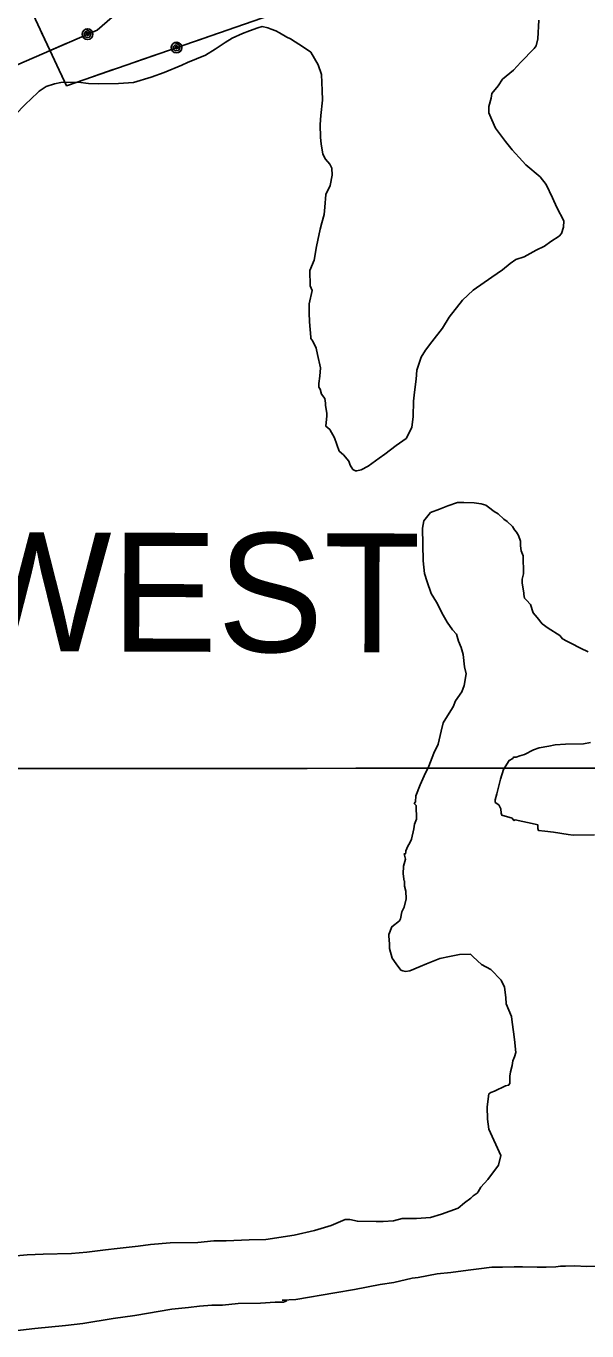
# Model space of a CAD drawing. Extents: x 3250478 to 3288318, y 788638 to 816472.
# Drawn here: x 3281015 to 3281959, y 805191 to 807386 of the extents above; entities that cross this region are included whole.
import ezdxf

# ---------------------------------------------------------------- set-up
doc = ezdxf.new("R2010")
doc.units = 0
for name, color, linetype in [('V-GRID-MAJR', 7, 'Continuous'), ('V-SITE-VEGE', 7, 'Continuous'), ('V-TOPO-GNAM-IDEN', 7, 'Continuous'), ('V-UTIL-LINE', 7, 'Continuous')]:
    doc.layers.add(name, color=color, linetype=linetype)

msp = doc.modelspace()

# ---------------------------------------------------------------- linework, layer by layer
at = {"layer": 'V-GRID-MAJR'}
msp.add_spline([(3254645.228, 806146.921), (3259882.848, 806143.493), (3265120.469, 806140.826), (3270358.09, 806138.922), (3275595.711, 806137.779), (3280833.333, 806137.398), (3286070.954, 806137.779), (3286070.955, 806137.779)], degree=3, dxfattribs=at)
at = {"layer": 'V-SITE-VEGE'}
for p, q in [((3281729.482, 805289.4550000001), (3281758.586, 805293.1680000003)), ((3281758.586, 805293.1680000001), (3281776.9050000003, 805295.6269999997)), ((3281776.9050000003, 805295.627), (3281798.469, 805298.136)), ((3281798.469, 805298.136), (3281816.825, 805298.433)), ((3281816.825, 805298.433), (3281836.262, 805298.7509999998)), ((3281836.262, 805298.751), (3281850.299, 805298.978)), ((3281850.299, 805298.978), (3281875.154, 805298.302)), ((3281875.154, 805298.302), (3281890.27, 805298.55)), ((3281890.27, 805298.55), (3281906.468, 805298.8119999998)), ((3281906.468, 805298.812), (3281914.009, 805300.014)), ((3281914.009, 805300.014), (3281917.249, 805300.068)), ((3281917.249, 805300.068), (3281922.647, 805300.156)), ((3281922.647, 805300.156), (3281937.765, 805300.4010000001)), ((3281937.765, 805300.4010000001), (3281958.299, 805299.6559999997)), ((3281958.299, 805299.6560000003), (3281972.336, 805299.883)), ((3281567.931, 805260.904), (3281611.001, 805269.1650000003)), ((3281611.001, 805269.165), (3281633.623, 805272.774)), ((3281633.623, 805272.774), (3281664.833, 805279.76)), ((3281664.833, 805279.76), (3281674.534, 805280.9990000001)), ((3281674.534, 805280.9990000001), (3281706.841, 805286.9260000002)), ((3281706.841, 805286.926), (3281729.482, 805289.4549999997)), ((3281468.833, 805244.171), (3281534.545, 805254.96)), ((3281534.545, 805254.96), (3281567.931, 805260.904)), ((3281198.167, 805217.087), (3281260.637, 805227.824)), ((3281260.637, 805227.824), (3281288.678, 805230.4400000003)), ((3281288.678, 805230.4400000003), (3281307, 805232.897)), ((3281307, 805232.897), (3281327.498, 805234.312)), ((3281327.498, 805234.312), (3281345.857, 805234.609)), ((3281345.857, 805234.6090000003), (3281371.737, 805237.192)), ((3281371.737, 805237.192), (3281409.531, 805237.806)), ((3281409.531, 805237.806), (3281434.349, 805239.289)), ((3281434.349, 805239.289), (3281448.3880000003, 805239.518)), ((3281446.174, 805242.7220000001), (3281468.833, 805244.1709999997)), ((3281453.753, 805241.765), (3281446.174, 805242.7220000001)), ((3281448.3880000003, 805239.518), (3281453.753, 805241.765)), ((3281081.792, 805200.074), (3281110.896, 805203.787)), ((3281110.896, 805203.787), (3281161.522, 805212.171)), ((3281161.522, 805212.171), (3281198.167, 805217.087)), ((3280996.609, 805191.126), (3281030.0300000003, 805194.911)), ((3281030.0300000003, 805194.911), (3281081.792, 805200.074))]:
    msp.add_line(p, q, dxfattribs=at)
for points in [[(3280994.7, 807234.655), (3281015.946, 807256.604), (3281022.336, 807262.109), (3281037.225, 807276.392), (3281048.981, 807284.143), (3281062.95, 807288.692), (3281073.7120000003, 807291.027), (3281102.867, 807291.5), (3281120.177, 807289.622), (3281136.393, 807288.805), (3281170.947, 807289.368), (3281195.767, 807290.851), (3281225.86, 807299.981), (3281247.335, 807307.892), (3281277.376, 807320.262), (3281287.024, 807324.7390000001), (3281317.066, 807337.109), (3281333.106, 807347.091), (3281350.2060000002, 807358.1680000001), (3281361.9620000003, 807365.9180000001), (3281379.116, 807373.76), (3281390.9250000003, 807378.274), (3281404.892, 807382.8200000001), (3281412.414, 807385.104), (3281422.169, 807383.101), (3281427.602, 807381.03), (3281435.215, 807377.9130000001), (3281441.7460000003, 807374.78), (3281453.747, 807367.4130000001), (3281460.278, 807364.277), (3281482.1040000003, 807350.593), (3281494.122, 807342.147), (3281506.35, 807320.743), (3281512.0130000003, 807304.636), (3281513.532, 807277.657), (3281513.7970000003, 807261.46), (3281510.977, 807235.491), (3281510.1410000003, 807220.356), (3281510.495, 807198.76), (3281511.751, 807187.982), (3281514.1920000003, 807170.737), (3281518.65, 807162.169), (3281526.3510000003, 807153.653), (3281529.6950000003, 807147.226), (3281529.8880000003, 807135.35), (3281526.928, 807118.02), (3281519.615, 807102.779), (3281517.809, 807081.148), (3281516.9220000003, 807069.251), (3281512.83, 807055.142), (3281509.7660000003, 807044.294), (3281505.7460000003, 807025.866), (3281503.759, 807015.032), (3281499.811, 806992.287), (3281492.532, 806974.885), (3281492.954, 806948.97), (3281496.3170000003, 806941.464), (3281491.287, 806918.698), (3281491.5330000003, 806903.5800000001), (3281491.779, 806888.466), (3281494.359, 806862.583), (3281494.396, 806860.424), (3281497.703, 806856.158), (3281503.2970000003, 806844.368), (3281505.631, 806833.606), (3281510.319, 806810.998), (3281509.467, 806796.9450000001), (3281507.501, 806785.029), (3281507.61, 806778.552), (3281509.819, 806775.346), (3281512.119, 806766.745), (3281517.643, 806759.274), (3281518.845, 806751.733), (3281518.896, 806748.491), (3281521.284, 806734.4890000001), (3281521.3540000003, 806730.17), (3281519.478, 806712.858), (3281526.044, 806707.564), (3281533.83, 806693.65), (3281541.758, 806671.095), (3281549.4220000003, 806664.74), (3281558.236, 806654.082), (3281560.501, 806647.639), (3281564.943, 806640.15), (3281569.2970000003, 806638.061), (3281571.4560000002, 806638.096), (3281578.997, 806639.3), (3281590.771, 806645.97), (3281608.916, 806659.2270000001), (3281618.529, 806665.8640000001), (3281637.74, 806680.219), (3281654.824, 806692.378), (3281664.2430000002, 806710.892), (3281666.102, 806729.285), (3281666.762, 806755.2170000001), (3281668.677, 806770.37), (3281671.5640000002, 806792.019), (3281672.398, 806807.154), (3281679.607, 806828.873), (3281686.971, 806840.8740000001), (3281697.541, 806855.087)], [(3281697.541, 806855.087), (3281715.531, 806878.062), (3281727.108, 806896.613), (3281749.329, 806925.055), (3281767.423, 806941.552), (3281798.387, 806963.658), (3281816.5500000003, 806975.833), (3281829.332, 806986.843), (3281838.943, 806993.481), (3281852.913, 806998.027), (3281873.253, 807009.16), (3281887.186, 807015.868), (3281897.86, 807023.601), (3281911.758, 807032.469), (3281916.007, 807036.858), (3281919.073, 807047.708), (3281919.974, 807058.523), (3281907.727, 807081.006), (3281900.985, 807097.099), (3281889.8200000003, 807119.603), (3281879.8910000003, 807132.4010000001), (3281855.8000000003, 807152.531), (3281850.295, 807158.92), (3281832.703, 807178.077), (3281821.677, 807191.938), (3281805.11, 807214.3520000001), (3281798.403, 807228.284), (3281793.8910000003, 807240.093), (3281793.715, 807250.89), (3281797.805, 807264.9990000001), (3281798.764, 807272.574), (3281809.35, 807285.708), (3281816.733, 807296.63), (3281834.845, 807312.045), (3281847.594, 807325.216), (3281869.897, 807348.258), (3281873.0670000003, 807352.631), (3281876.114, 807364.56), (3281877.765, 807395.911)], [(3281912.9620000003, 806360.661), (3281893.316, 806373.304), (3281883.473, 806380.7050000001), (3281874.6580000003, 806391.363), (3281868.058, 806398.8150000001), (3281863.509, 806412.783), (3281856.9080000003, 806420.235), (3281853.617, 806423.422), (3281852.429, 806429.884), (3281852.395, 806432.044), (3281849.955, 806449.286), (3281849.849, 806455.764), (3281851.8680000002, 806464.437), (3281851.377, 806494.672), (3281847.997, 806503.259), (3281846.7770000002, 806511.8790000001), (3281846.654, 806519.439), (3281843.256, 806529.105), (3281839.93, 806534.4500000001), (3281836.617, 806538.718), (3281833.293, 806544.066), (3281824.5130000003, 806552.5650000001), (3281819.045, 806556.794), (3281809.186, 806565.275), (3281802.636, 806569.488), (3281792.794, 806576.889), (3281788.421, 806580.059), (3281780.827, 806582.095), (3281768.916, 806584.061), (3281751.6210000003, 806584.858), (3281740.822, 806584.686), (3281724.714, 806579.0210000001), (3281710.7630000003, 806573.395), (3281695.733, 806567.751), (3281684.0840000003, 806553.519), (3281682.12, 806541.606), (3281683.011, 806486.535), (3281685.523, 806464.974), (3281690.0700000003, 806451.007), (3281696.865, 806431.676), (3281705.752, 806416.699), (3281716.901, 806395.277), (3281723.571, 806383.505), (3281732.421, 806370.686), (3281739.023, 806363.234), (3281742.4560000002, 806351.408), (3281746.951, 806340.681), (3281750.384, 806328.856), (3281752.876, 806308.3740000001), (3281755.2290000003, 806296.53), (3281752.307, 806277.041), (3281748.162, 806266.1730000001), (3281737.61, 806250.88), (3281733.449, 806241.091), (3281727.145, 806230.187), (3281716.61, 806213.816), (3281713.6, 806199.723), (3281708.551, 806178.039), (3281701.24, 806162.8), (3281692.952, 806141.062), (3281684.575, 806124.725), (3281678.343, 806109.503), (3281671.083, 806091.022), (3281670.161, 806081.285), (3281668.054, 806078.013), (3281671.345, 806074.826), (3281671.716, 806052.148), (3281668.615, 806043.457), (3281667.659, 806035.881), (3281663.62, 806018.535), (3281660.487, 806012.002), (3281657.335, 806006.55), (3281654.218, 805998.939), (3281654.253, 805996.779), (3281653.227, 805993.522), (3281651.068, 805993.486), (3281653.3680000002, 805984.884), (3281650.3200000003, 805972.952), (3281649.45, 805959.978), (3281650.673, 805951.356), (3281650.707, 805949.198), (3281651.803, 805948.135), (3281651.944, 805939.496), (3281654.244, 805930.893), (3281654.455, 805917.935), (3281651.4450000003, 805903.845), (3281647.248, 805896.216), (3281645.2800000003, 805884.3030000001), (3281643.1750000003, 805881.028), (3281630.375, 805871.099), (3281625.185, 805858.0530000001), (3281625.222, 805855.893), (3281626.531, 805841.872), (3281626.65, 805834.3150000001), (3281631.235, 805818.187), (3281637.873, 805808.576), (3281645.606, 805797.899), (3281648.862, 805796.871), (3281653.2, 805795.8640000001), (3281660.7430000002, 805797.066), (3281677.915, 805803.824)], [(3281960.93, 806333.359), (3281947.866, 806339.626), (3281931.529, 806348.003), (3281924.998, 806351.136), (3281917.369, 806355.332), (3281912.9620000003, 806360.661)], [(3281971.3340000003, 806025.699), (3281935.699, 806025.1190000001), (3281927.044, 806026.059), (3281902.1380000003, 806029.973), (3281888.065, 806031.904), (3281877.249, 806032.809), (3281876.117, 806036.031), (3281876.063, 806039.2710000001), (3281876.0100000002, 806042.511), (3281871.674, 806043.518), (3281838.077, 806050.533), (3281835.935, 806049.4180000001), (3281832.625, 806053.684), (3281815.2600000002, 806058.802), (3281814.128, 806062.0260000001), (3281814.005, 806069.583), (3281810.66, 806076.01), (3281804.111, 806080.224), (3281804.076, 806082.381), (3281804.041, 806084.544), (3281807.1210000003, 806094.3150000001), (3281813.198, 806119.255), (3281818.332, 806135.541), (3281827.806, 806150.817), (3281834.231, 806154.159), (3281835.275, 806156.338), (3281839.597, 806156.408), (3281846.04, 806158.6730000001), (3281853.5640000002, 806160.957), (3281868.557, 806168.762), (3281878.224, 806172.157), (3281894.387, 806174.582), (3281905.149, 806176.917), (3281922.41, 806178.277), (3281952.644, 806178.768), (3281964.486, 806181.121)], [(3281677.915, 805803.824), (3281688.6410000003, 805808.3200000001), (3281711.177, 805817.327), (3281727.321, 805820.831), (3281744.5470000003, 805824.351), (3281762.903, 805824.648), (3281767.294, 805820.4010000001), (3281781.542, 805807.671), (3281796.8000000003, 805799.278), (3281814.375, 805781.202), (3281819.966, 805769.412), (3281822.4080000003, 805752.17), (3281822.5840000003, 805741.371), (3281831.573, 805719.916), (3281832.812, 805710.214), (3281835.234, 805694.052), (3281836.525, 805681.112), (3281839.035, 805659.551), (3281836.998, 805651.957), (3281833.864, 805645.426), (3281832.9080000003, 805637.848), (3281829.844, 805626.998), (3281828.8880000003, 805619.422), (3281829.08, 805607.544), (3281826.973, 805604.267), (3281821.591, 805603.1020000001), (3281803.376, 805594.164), (3281796.931, 805591.899), (3281793.728, 805589.685), (3281790.838, 805568.0380000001), (3281791.174, 805547.519), (3281793.613, 805530.279), (3281813.769, 805486.323), (3281809.7120000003, 805470.056), (3281791.7430000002, 805446.002), (3281780.076, 805432.85), (3281775.879, 805425.221), (3281773.755, 805423.025), (3281767.343, 805418.6020000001), (3281763.098, 805414.213), (3281752.421, 805406.478), (3281741.764, 805397.665), (3281713.845, 805387.488), (3281695.577, 805381.791), (3281671.839, 805380.3250000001), (3281648.0840000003, 805379.9400000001), (3281633.019, 805376.454), (3281615.758, 805375.0920000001), (3281603.88, 805374.899), (3281572.548, 805375.471), (3281559.539, 805378.5), (3281551.98, 805378.377), (3281528.38, 805368.268), (3281500.427, 805360.256), (3281465.9960000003, 805352.138), (3281418.589, 805344.884), (3281390.515, 805344.427), (3281351.659, 805342.715), (3281331.144, 805342.381), (3281304.182, 805339.782), (3281257.75, 805339.029), (3281224.3140000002, 805336.323), (3281203.83, 805333.831), (3281168.248, 805330.011), (3281148.845, 805327.535), (3281117.586, 805323.787), (3281091.704, 805321.207), (3281044.19, 805320.433), (3281017.214, 805318.9130000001), (3280987.012, 805316.263)]]:
    msp.add_lwpolyline(points, dxfattribs=at)
at = {"layer": 'V-UTIL-LINE'}
for points in [[(3276932.6712168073, 805764.8199813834), (3278622.7502168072, 806316.5859813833), (3279161.6312168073, 806549.4409813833), (3279751.2092168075, 806828.3019813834), (3280478.6162168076, 807110.2379813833), (3280832.9652168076, 807248.7499813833), (3281134.7892168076, 807379.3689813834), (3281256.4402168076, 807484.9399813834), (3282095.5822168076, 807805.3429813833), (3282972.8392168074, 808147.6369813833), (3283798.0292168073, 808465.2349813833), (3284614.926216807, 808781.6879813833), (3285398.9822168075, 809076.9739813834), (3286070.1242168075, 809288.5729813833)], [(3286070.5112168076, 809240.0549813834), (3285425.8752168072, 809007.9909813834), (3284647.0872168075, 808702.5929813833), (3283819.2252168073, 808408.0749813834), (3282991.0612168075, 808082.0489813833), (3282130.7492168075, 807750.6399813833), (3281758.7952168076, 807537.3539813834), (3281468.2852168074, 807419.1339813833), (3281083.3902168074, 807285.5799813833), (3280820.7812168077, 807846.2179813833)], [(3281041.355216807, 807375.3169813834), (3281055.7782168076, 807344.5279813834)], [(3281118.6482168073, 807372.3839813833), (3281116.2062168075, 807373.9049813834), (3281116.3312168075, 807371.5819813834), (3281118.6982168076, 807370.1889813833), (3281121.2402168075, 807371.6419813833), (3281120.0402168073, 807374.8209813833), (3281115.7242168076, 807376.6529813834), (3281112.8702168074, 807373.4799813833), (3281113.5452168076, 807368.6639813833), (3281117.7122168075, 807366.7679813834), (3281122.1032168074, 807367.6109813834), (3281124.2962168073, 807371.9079813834), (3281122.409216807, 807377.0799813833), (3281115.0742168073, 807380.6429813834), (3281112.1852168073, 807378.6469813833), (3281110.2802168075, 807375.6969813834), (3281109.6492168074, 807372.2419813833), (3281110.3882168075, 807368.8089813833), (3281112.3852168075, 807365.9209813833), (3281115.335216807, 807364.0159813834), (3281118.7902168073, 807363.3849813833), (3281122.2232168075, 807364.1239813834), (3281125.1112168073, 807366.1209813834), (3281127.0162168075, 807369.0709813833), (3281127.6472168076, 807372.5259813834), (3281126.9082168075, 807375.9579813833), (3281124.9112168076, 807378.8469813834), (3281121.9612168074, 807380.7519813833), (3281118.5062168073, 807381.3829813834), (3281115.0742168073, 807380.6429813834)], [(3281051.6492168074, 807343.3899813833), (3281082.8532168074, 807356.8929813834)], [(3281268.4682168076, 807349.7999813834), (3281266.1462168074, 807351.4979813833), (3281266.0982168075, 807349.1719813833), (3281268.3542168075, 807347.6069813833), (3281270.997216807, 807348.8679813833), (3281270.0372168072, 807352.1269813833), (3281265.8702168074, 807354.2739813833), (3281262.7882168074, 807351.3229813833), (3281263.1022168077, 807346.4699813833), (3281267.1172168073, 807344.2689813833), (3281271.5582168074, 807344.7839813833), (3281274.0652168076, 807348.9049813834), (3281272.568216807, 807354.2029813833), (3281265.5182168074, 807358.3029813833), (3281262.4882168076, 807356.5259813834), (3281260.3692168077, 807353.7259813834), (3281259.4832168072, 807350.3279813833), (3281259.9652168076, 807346.8499813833), (3281261.7412168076, 807343.8199813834), (3281264.5422168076, 807341.7009813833), (3281267.9402168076, 807340.8149813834), (3281271.4182168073, 807341.2969813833), (3281274.4472168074, 807343.0729813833), (3281276.5672168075, 807345.8739813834), (3281277.4522168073, 807349.2719813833), (3281276.9712168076, 807352.7499813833), (3281275.1942168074, 807355.7789813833), (3281272.3942168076, 807357.8979813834), (3281268.9962168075, 807358.7839813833), (3281265.5182168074, 807358.3029813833)], [(3281305.3142168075, 807362.5849813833), (3281337.4352168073, 807373.7309813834)], [(3281199.5032168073, 807325.8699813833), (3281231.6242168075, 807337.0159813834)], [(3281129.5922168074, 807301.6109813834), (3281161.713216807, 807312.7569813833)], [(3281072.7452168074, 807308.3049813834), (3281083.3902168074, 807285.5799813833), (3281091.8032168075, 807288.4989813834)]]:
    msp.add_lwpolyline(points, dxfattribs=at)

# ---------------------------------------------------------------- texts
at = {"layer": 'V-TOPO-GNAM-IDEN'}
msp.add_text('WEST', height=199.9995980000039, rotation=359.8258057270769, dxfattribs=at).set_placement((3280906.038582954, 806334.6717965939))

doc.saveas('drawing.dxf')
